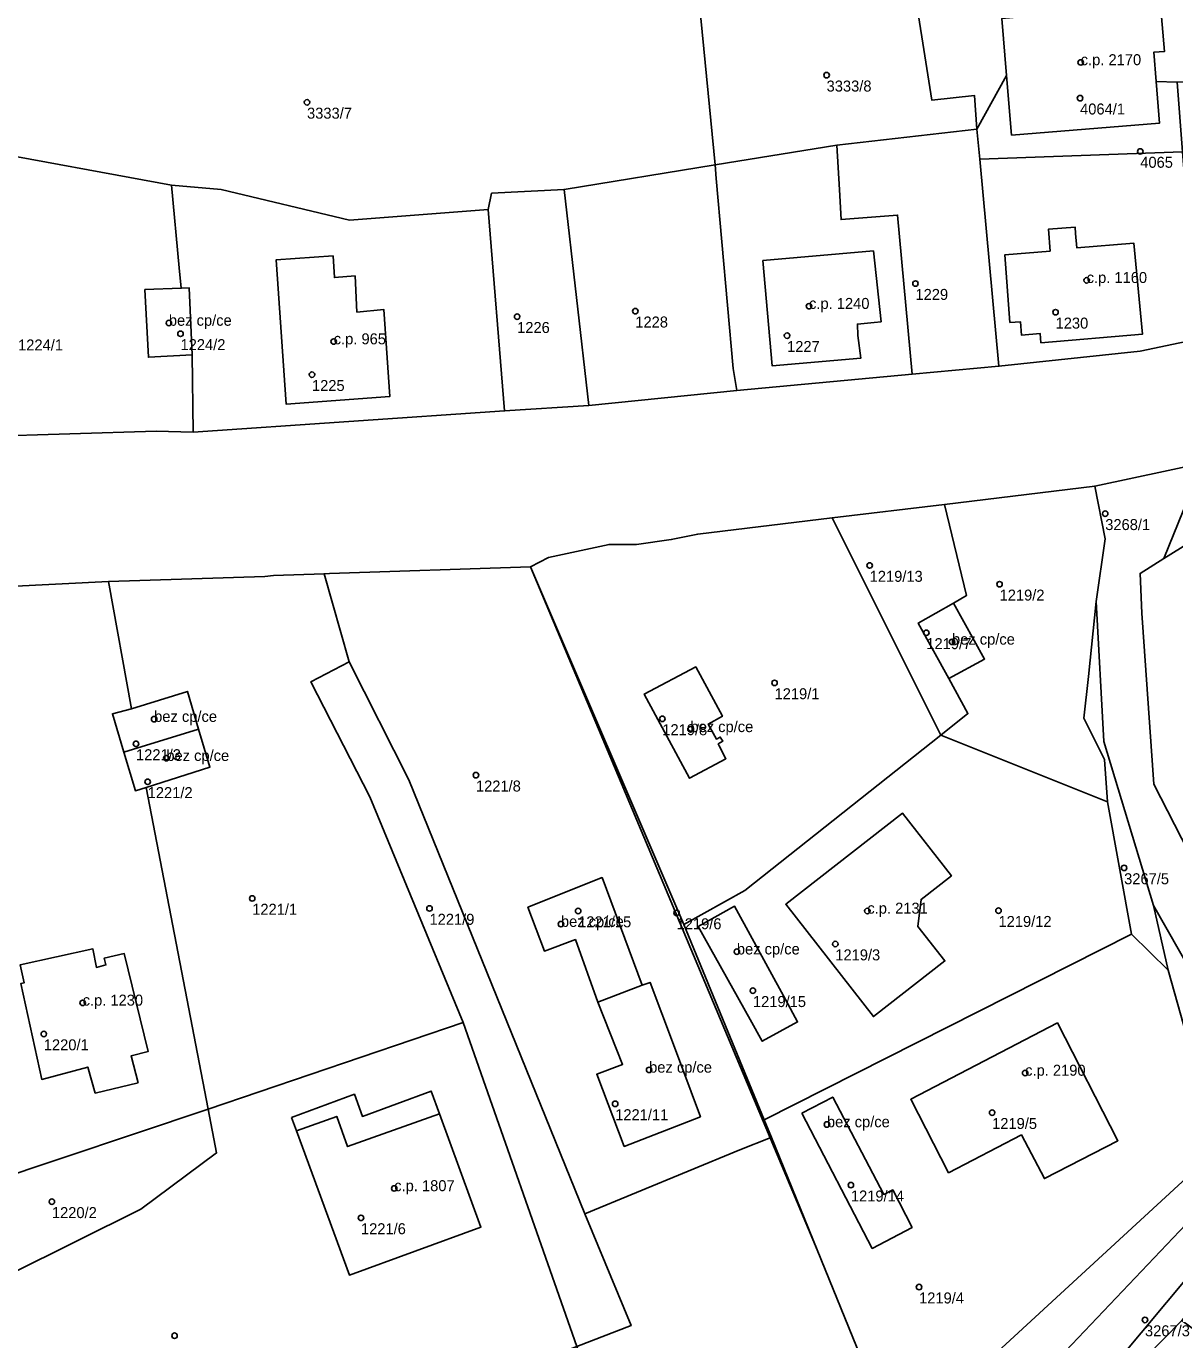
# Model space of a CAD drawing. Extents: x -878211 to -870363, y -1058464 to -1052522.
# Drawn here: x -875754.6 to -875650, y -1056338.1 to -1056218.5 of the extents above; entities that cross this region are included whole.
import ezdxf

# ---------------------------------------------------------------- set-up
doc = ezdxf.new("R2010")
doc.units = 0
for name, color, linetype in [('Definiční body', 7, 'Continuous'), ('Polygon budovy', 7, 'Continuous'), ('Polygon parcely', 7, 'Continuous')]:
    doc.layers.add(name, color=color, linetype=linetype)

msp = doc.modelspace()

# ---------------------------------------------------------------- linework, layer by layer
at = {"layer": 'Definiční body'}
for centre in [(-875658.59, -1056221.79994), (-875681.73, -1056222.95994), (-875729.04, -1056225.42994), (-875658.65, -1056225.04994), (-875653.17, -1056229.89994), (-875658.05, -1056241.62994), (-875673.64, -1056241.92994), (-875683.33, -1056243.98994), (-875709.91, -1056244.93994), (-875699.15, -1056244.43994), (-875660.88, -1056244.53994), (-875741.62, -1056245.51994), (-875740.56, -1056246.49994), (-875726.61, -1056247.20994), (-875685.33, -1056246.66994), (-875728.59, -1056250.21994), (-875656.36, -1056262.87994), (-875677.81, -1056267.58994), (-875665.98, -1056269.29994), (-875672.65, -1056273.71994), (-875670.31, -1056274.54994), (-875686.47, -1056278.27994), (-875742.96, -1056281.57994), (-875696.69, -1056281.54994), (-875694.13, -1056282.50994), (-875744.61, -1056283.82994), (-875741.85, -1056285.13994), (-875713.66, -1056286.67994), (-875743.55, -1056287.27994), (-875654.64, -1056295.11994), (-875734.03, -1056297.89994), (-875717.89, -1056298.80994), (-875666.08, -1056299.00994), (-875704.35, -1056299.03994), (-875695.39, -1056299.21994), (-875678.02, -1056299.03994), (-875705.92, -1056300.23994), (-875680.94, -1056302.04994), (-875689.9, -1056302.74994), (-875688.44, -1056306.29994), (-875749.47, -1056307.40994), (-875753.01, -1056310.23994), (-875697.89, -1056313.50994), (-875663.65, -1056313.78994), (-875700.98, -1056316.59994), (-875666.66, -1056317.39994), (-875681.7, -1056318.47994), (-875679.52, -1056323.99994), (-875721.1, -1056324.29994), (-875752.27, -1056325.50994), (-875724.13, -1056326.97994), (-875673.31, -1056333.27994), (-875652.74, -1056336.26994), (-875741.1, -1056337.70994)]:
    msp.add_circle(centre, 0.25, dxfattribs=at)
at = {"layer": 'Polygon budovy'}
for points in [[(-875665.77, -1056217.8), (-875665.34, -1056222.99), (-875664.88, -1056228.42), (-875651.43, -1056227.33), (-875651.73, -1056223.53), (-875651.94, -1056220.88), (-875650.95, -1056220.79), (-875651.32, -1056216.58), (-875654.32, -1056216.83), (-875654.42, -1056215.61), (-875660.37, -1056216.1), (-875660.26, -1056217.32)], [(-875661.37, -1056238.97), (-875665.5, -1056239.3), (-875665.04, -1056245.46), (-875664.08, -1056245.4), (-875663.97, -1056246.64), (-875662.27, -1056246.48), (-875662.21, -1056247.31), (-875652.97, -1056246.54), (-875653.76, -1056238.24), (-875658.96, -1056238.67), (-875659.06, -1056237.37), (-875659.1, -1056236.79), (-875661.53, -1056236.98)], [(-875687.55, -1056239.82), (-875686.68, -1056249.42), (-875678.61, -1056248.72), (-875678.9, -1056246.67), (-875678.92, -1056245.62), (-875677.41, -1056245.47), (-875676.77, -1056245.41), (-875677.47, -1056238.96)], [(-875726.65, -1056239.4), (-875731.85, -1056239.77), (-875730.93, -1056252.92), (-875721.51, -1056252.22), (-875722.06, -1056244.29), (-875724.49, -1056244.52), (-875724.66, -1056241.23), (-875726.54, -1056241.38)], [(-875740.49, -1056242.35), (-875743.8, -1056242.47), (-875743.48, -1056248.63), (-875739.51, -1056248.42), (-875739.77, -1056242.32)], [(-875670.18, -1056271.02), (-875673.39, -1056272.84), (-875670.61, -1056277.89), (-875667.34, -1056276.11)], [(-875691.76, -1056283.39), (-875692.5, -1056282.03), (-875691.22, -1056281.32), (-875693.64, -1056276.82), (-875698.34, -1056279.3), (-875694.21, -1056286.96), (-875690.9, -1056285.18), (-875691.52, -1056284.02), (-875691.59, -1056283.84), (-875691.18, -1056283.6), (-875691.42, -1056283.21)], [(-875745.02, -1056280.63), (-875746.76, -1056281.09), (-875745.71, -1056284.6), (-875738.91, -1056282.5), (-875739.93, -1056279.05)], [(-875745.71, -1056284.6), (-875744.66, -1056288.1), (-875743.68, -1056287.79), (-875737.88, -1056285.94), (-875738.91, -1056282.5)], [(-875674.83, -1056290.13), (-875685.45, -1056298.43), (-875677.46, -1056308.66), (-875670.96, -1056303.59), (-875673.42, -1056300.45), (-875673.12, -1056297.99), (-875670.37, -1056295.84)], [(-875702.18, -1056296), (-875708.92, -1056298.71), (-875707.43, -1056302.7), (-875704.6, -1056301.64), (-875702.56, -1056307.33), (-875698.51, -1056305.81)], [(-875687.59, -1056310.9), (-875684.37, -1056309.14), (-875685.47, -1056307.11), (-875690.12, -1056298.6), (-875693.43, -1056300.46), (-875688.69, -1056308.91)], [(-875744.41, -1056314.68), (-875745.06, -1056312.24), (-875743.49, -1056311.83), (-875745.68, -1056302.92), (-875747.52, -1056303.34), (-875747.35, -1056303.96), (-875748.21, -1056304.18), (-875748.54, -1056302.5), (-875755.17, -1056303.96), (-875754.81, -1056305.59), (-875755.11, -1056305.66), (-875753.19, -1056314.38), (-875749, -1056313.26), (-875748.33, -1056315.62)], [(-875695.68, -1056311.19), (-875697.8, -1056305.54), (-875698.51, -1056305.81), (-875702.56, -1056307.33), (-875700.31, -1056313.01), (-875702.66, -1056313.91), (-875700.15, -1056320.48), (-875693.22, -1056317.77)], [(-875660.72, -1056309.23), (-875674.07, -1056316.18), (-875670.62, -1056322.88), (-875663.99, -1056319.43), (-875661.89, -1056323.4), (-875655.21, -1056319.96)], [(-875683.99, -1056317.45), (-875677.57, -1056329.76), (-875673.94, -1056327.85), (-875675.7, -1056324.44), (-875676.52, -1056324.84), (-875681.17, -1056315.98)], [(-875725.18, -1056332.19), (-875713.2, -1056327.82), (-875716.97, -1056317.51), (-875725.34, -1056320.49), (-875726.33, -1056317.75), (-875730.01, -1056319.05)]]:
    msp.add_lwpolyline(points, close=True, dxfattribs=at)
at = {"layer": 'Polygon parcely'}
for points in [[(-875725.16, -1056236.15), (-875712.56, -1056235.19), (-875712.23, -1056233.71), (-875705.64, -1056233.36), (-875691.89, -1056231.13), (-875693.69, -1056212.47), (-875696.36, -1056212.7), (-875722.48, -1056215.76), (-875734.27, -1056214.88), (-875746.69, -1056208.31), (-875753.19, -1056192.84), (-875758.13, -1056177.67), (-875755.87, -1056195.65), (-875753.15, -1056204.3), (-875763.53, -1056214.45), (-875759.23, -1056229.71), (-875741.39, -1056232.96), (-875736.87, -1056233.37)], [(-875691.89, -1056231.13), (-875680.79, -1056229.33), (-875668.04, -1056227.87), (-875668.25, -1056224.81), (-875672.16, -1056225.23), (-875674.08, -1056212.9), (-875665.21, -1056213.09), (-875654.49, -1056214.36), (-875647.13, -1056215.85), (-875654.87, -1056210.56), (-875687.08, -1056211.89), (-875693.69, -1056212.47)], [(-875665.21, -1056213.09), (-875674.08, -1056212.9), (-875672.16, -1056225.23), (-875668.25, -1056224.81), (-875668.04, -1056227.87), (-875665.34, -1056222.99), (-875665.77, -1056217.8), (-875660.26, -1056217.32), (-875660.37, -1056216.1), (-875654.42, -1056215.61), (-875654.32, -1056216.83), (-875651.32, -1056216.58), (-875650.95, -1056220.79), (-875651.94, -1056220.88), (-875651.73, -1056223.53), (-875649.81, -1056223.61), (-875636.91, -1056223.14), (-875647.13, -1056215.85), (-875654.49, -1056214.36)], [(-875665.34, -1056222.99), (-875664.88, -1056228.42), (-875651.43, -1056227.33), (-875651.73, -1056223.53), (-875651.94, -1056220.88), (-875650.95, -1056220.79), (-875651.32, -1056216.58), (-875654.32, -1056216.83), (-875654.42, -1056215.61), (-875660.37, -1056216.1), (-875660.26, -1056217.32), (-875665.77, -1056217.8)], [(-875665.34, -1056222.99), (-875668.04, -1056227.87), (-875667.79, -1056230.61), (-875649.32, -1056229.95), (-875649.81, -1056223.61), (-875651.73, -1056223.53), (-875651.43, -1056227.33), (-875664.88, -1056228.42)], [(-875668.04, -1056227.87), (-875680.79, -1056229.33), (-875680.56, -1056233.39), (-875680.41, -1056236.11), (-875675.27, -1056235.7), (-875673.94, -1056250.18), (-875666.04, -1056249.45), (-875667.79, -1056230.61)], [(-875680.79, -1056229.33), (-875691.89, -1056231.13), (-875691.78, -1056232.37), (-875690.23, -1056249.66), (-875689.91, -1056251.66), (-875673.94, -1056250.18), (-875675.27, -1056235.7), (-875680.41, -1056236.11), (-875680.56, -1056233.39)], [(-875741.39, -1056232.96), (-875759.23, -1056229.71), (-875758.54, -1056255.86), (-875742.77, -1056255.38), (-875739.4, -1056255.45), (-875739.51, -1056248.42), (-875743.48, -1056248.63), (-875743.8, -1056242.47), (-875740.49, -1056242.35), (-875740.67, -1056240.5)], [(-875645.38, -1056246.43), (-875646.3, -1056237.25), (-875647.81, -1056237.69), (-875648.81, -1056236.55), (-875649.32, -1056229.95), (-875667.79, -1056230.61), (-875666.04, -1056249.45), (-875653.18, -1056248.09)], [(-875691.89, -1056231.13), (-875705.64, -1056233.36), (-875703.39, -1056253.02), (-875689.91, -1056251.66), (-875690.23, -1056249.66), (-875691.78, -1056232.37)], [(-875739.51, -1056248.42), (-875739.4, -1056255.45), (-875711.05, -1056253.52), (-875712.56, -1056235.19), (-875725.16, -1056236.15), (-875736.87, -1056233.37), (-875741.39, -1056232.96), (-875740.67, -1056240.5), (-875740.49, -1056242.35), (-875739.77, -1056242.32)], [(-875712.56, -1056235.19), (-875711.05, -1056253.52), (-875703.39, -1056253.02), (-875705.64, -1056233.36), (-875712.23, -1056233.71)], [(-875739.51, -1056248.42), (-875739.77, -1056242.32), (-875740.49, -1056242.35), (-875743.8, -1056242.47), (-875743.48, -1056248.63)], [(-875647.49, -1056258.27), (-875651.02, -1056266.97), (-875633.44, -1056256.06), (-875633.64, -1056255.3)], [(-875633.44, -1056256.06), (-875651.02, -1056266.97), (-875653.18, -1056268.31), (-875653.03, -1056271.94), (-875651.92, -1056287.51), (-875643.13, -1056304.67), (-875633.03, -1056304.67), (-875621.48, -1056302.6), (-875626.03, -1056285.45), (-875627.65, -1056278.13)], [(-875657.32, -1056260.37), (-875670.99, -1056262.03), (-875669, -1056270.33), (-875670.18, -1056271.02), (-875667.34, -1056276.11), (-875670.61, -1056277.89), (-875668.86, -1056281.08), (-875671.33, -1056283.03), (-875656.16, -1056289.1), (-875656.42, -1056285.26), (-875658.32, -1056281.49), (-875657.87, -1056277.71), (-875657.17, -1056270.86), (-875656.36, -1056265.18)], [(-875681.21, -1056263.26), (-875671.33, -1056283.03), (-875668.86, -1056281.08), (-875670.61, -1056277.89), (-875673.39, -1056272.84), (-875670.18, -1056271.02), (-875669, -1056270.33), (-875670.99, -1056262.03)], [(-875681.21, -1056263.26), (-875693.47, -1056264.74), (-875695.88, -1056265.24), (-875699.05, -1056265.68), (-875701.53, -1056265.67), (-875707.05, -1056266.86), (-875708.7, -1056267.72), (-875694.72, -1056300.28), (-875689.19, -1056297.18), (-875671.33, -1056283.03)], [(-875732.09, -1056268.5), (-875732.89, -1056268.59), (-875747.11, -1056269.04), (-875745.02, -1056280.63), (-875739.93, -1056279.05), (-875738.91, -1056282.5), (-875737.88, -1056285.94), (-875743.68, -1056287.79), (-875738.05, -1056317.07), (-875714.83, -1056309.2), (-875723.33, -1056288.66), (-875728.69, -1056278.17), (-875725.2, -1056276.37), (-875727.49, -1056268.34)], [(-875686.86, -1056319.7), (-875708.7, -1056267.72), (-875726.98, -1056268.32), (-875727.49, -1056268.34), (-875725.2, -1056276.37), (-875719.78, -1056287.09), (-875703.74, -1056326.61), (-875689.62, -1056320.79)], [(-875686.86, -1056319.7), (-875682.59, -1056329.88), (-875686.75, -1056319.66), (-875687.42, -1056318.06), (-875694.72, -1056300.28), (-875708.7, -1056267.72)], [(-875768.46, -1056271.25), (-875776.25, -1056272.71), (-875771.36, -1056309.08), (-875769.67, -1056318.12), (-875763.34, -1056337.52), (-875757.22, -1056335.33), (-875756.47, -1056331.18), (-875758.02, -1056323.76), (-875738.05, -1056317.07), (-875743.68, -1056287.79), (-875744.66, -1056288.1), (-875745.71, -1056284.6), (-875746.76, -1056281.09), (-875745.02, -1056280.63), (-875747.11, -1056269.04), (-875761.01, -1056269.76)], [(-875670.61, -1056277.89), (-875667.34, -1056276.11), (-875670.18, -1056271.02), (-875673.39, -1056272.84)], [(-875656.16, -1056289.1), (-875653.97, -1056301.14), (-875650.62, -1056304.44), (-875651.97, -1056298.54), (-875656.48, -1056283.62), (-875657.17, -1056270.86), (-875657.87, -1056277.71), (-875658.32, -1056281.49), (-875656.42, -1056285.26)], [(-875725.2, -1056276.37), (-875728.69, -1056278.17), (-875723.33, -1056288.66), (-875714.83, -1056309.2), (-875704.48, -1056338.69), (-875699.54, -1056336.78), (-875703.74, -1056326.61), (-875719.78, -1056287.09)], [(-875691.59, -1056283.84), (-875691.18, -1056283.6), (-875691.42, -1056283.21), (-875691.76, -1056283.39), (-875692.5, -1056282.03), (-875691.22, -1056281.32), (-875693.64, -1056276.82), (-875698.34, -1056279.3), (-875694.21, -1056286.96), (-875690.9, -1056285.18), (-875691.52, -1056284.02)], [(-875691.59, -1056283.84), (-875691.52, -1056284.02), (-875690.9, -1056285.18), (-875694.21, -1056286.96), (-875698.34, -1056279.3), (-875693.64, -1056276.82), (-875691.22, -1056281.32), (-875692.5, -1056282.03), (-875691.76, -1056283.39), (-875691.42, -1056283.21), (-875691.18, -1056283.6)], [(-875738.91, -1056282.5), (-875739.93, -1056279.05), (-875745.02, -1056280.63), (-875746.76, -1056281.09), (-875745.71, -1056284.6)], [(-875744.66, -1056288.1), (-875743.68, -1056287.79), (-875737.88, -1056285.94), (-875738.91, -1056282.5), (-875745.71, -1056284.6)], [(-875671.33, -1056283.03), (-875689.19, -1056297.18), (-875694.72, -1056300.28), (-875687.42, -1056318.06), (-875653.97, -1056301.14), (-875656.16, -1056289.1)], [(-875677.46, -1056308.66), (-875685.45, -1056298.43), (-875674.83, -1056290.13), (-875670.37, -1056295.84), (-875673.12, -1056297.99), (-875673.42, -1056300.45), (-875670.96, -1056303.59)], [(-875677.46, -1056308.66), (-875670.96, -1056303.59), (-875673.42, -1056300.45), (-875673.12, -1056297.99), (-875670.37, -1056295.84), (-875674.83, -1056290.13), (-875685.45, -1056298.43)], [(-875698.51, -1056305.81), (-875702.18, -1056296), (-875708.92, -1056298.71), (-875707.43, -1056302.7), (-875704.6, -1056301.64), (-875702.56, -1056307.33)], [(-875698.51, -1056305.81), (-875697.8, -1056305.54), (-875695.68, -1056311.19), (-875693.22, -1056317.77), (-875700.15, -1056320.48), (-875702.66, -1056313.91), (-875700.31, -1056313.01), (-875702.56, -1056307.33), (-875704.6, -1056301.64), (-875707.43, -1056302.7), (-875708.92, -1056298.71), (-875702.18, -1056296)], [(-875642.54, -1056321.47), (-875642.63, -1056314.95), (-875651.97, -1056298.54), (-875650.62, -1056304.44), (-875646.62, -1056318.65), (-875647.82, -1056322.26), (-875646.14, -1056324.55), (-875663.43, -1056342.76), (-875673.95, -1056351.87), (-875694.33, -1056369.52), (-875703.32, -1056374.74), (-875703.43, -1056377.18), (-875695.25, -1056372.67), (-875703.53, -1056381.51), (-875697.87, -1056377.14), (-875677.29, -1056358.5), (-875662.3, -1056346.67), (-875657.54, -1056342.8), (-875646.31, -1056329.33)], [(-875693.43, -1056300.46), (-875690.12, -1056298.6), (-875685.47, -1056307.11), (-875684.37, -1056309.14), (-875687.59, -1056310.9), (-875688.69, -1056308.91)], [(-875693.43, -1056300.46), (-875688.69, -1056308.91), (-875687.59, -1056310.9), (-875684.37, -1056309.14), (-875685.47, -1056307.11), (-875690.12, -1056298.6)], [(-875675.36, -1056347.63), (-875647.82, -1056322.26), (-875646.62, -1056318.65), (-875650.62, -1056304.44), (-875653.97, -1056301.14), (-875687.42, -1056318.06), (-875686.75, -1056319.66), (-875682.59, -1056329.88)], [(-875698.51, -1056305.81), (-875702.56, -1056307.33), (-875700.31, -1056313.01), (-875702.66, -1056313.91), (-875700.15, -1056320.48), (-875693.22, -1056317.77), (-875695.68, -1056311.19), (-875697.8, -1056305.54)], [(-875704.48, -1056338.69), (-875714.83, -1056309.2), (-875738.05, -1056317.07), (-875737.28, -1056321.06), (-875744.17, -1056326.18), (-875756.07, -1056332.11), (-875757.22, -1056335.33), (-875755.32, -1056341.37), (-875750.57, -1056356.47)], [(-875674.07, -1056316.18), (-875660.72, -1056309.23), (-875655.21, -1056319.96), (-875661.89, -1056323.4), (-875663.99, -1056319.43), (-875670.62, -1056322.88)], [(-875674.07, -1056316.18), (-875670.62, -1056322.88), (-875663.99, -1056319.43), (-875661.89, -1056323.4), (-875655.21, -1056319.96), (-875660.72, -1056309.23)], [(-875730.45, -1056317.85), (-875724.73, -1056315.72), (-875723.99, -1056317.75), (-875717.74, -1056315.44), (-875716.97, -1056317.51), (-875713.2, -1056327.82), (-875725.18, -1056332.19), (-875730.01, -1056319.05)], [(-875730.45, -1056317.85), (-875730.01, -1056319.05), (-875725.18, -1056332.19), (-875713.2, -1056327.82), (-875716.97, -1056317.51), (-875717.74, -1056315.44), (-875723.99, -1056317.75), (-875724.73, -1056315.72)], [(-875683.99, -1056317.45), (-875681.17, -1056315.98), (-875676.52, -1056324.84), (-875675.7, -1056324.44), (-875673.94, -1056327.85), (-875677.57, -1056329.76)], [(-875683.99, -1056317.45), (-875677.57, -1056329.76), (-875673.94, -1056327.85), (-875675.7, -1056324.44), (-875676.52, -1056324.84), (-875681.17, -1056315.98)], [(-875737.28, -1056321.06), (-875738.05, -1056317.07), (-875758.02, -1056323.76), (-875756.47, -1056331.18), (-875757.22, -1056335.33), (-875756.07, -1056332.11), (-875744.17, -1056326.18)], [(-875696.95, -1056363.01), (-875675.36, -1056347.63), (-875682.59, -1056329.88), (-875686.86, -1056319.7), (-875689.62, -1056320.79), (-875703.74, -1056326.61), (-875699.54, -1056336.78), (-875704.48, -1056338.69)], [(-875647.82, -1056322.26), (-875675.36, -1056347.63), (-875673.95, -1056351.87), (-875663.43, -1056342.76), (-875646.14, -1056324.55)], [(-875618.16, -1056359.39), (-875649.39, -1056336.33), (-875654.29, -1056341.32), (-875651.93, -1056342.98), (-875648.52, -1056339.09), (-875645.98, -1056341.31), (-875649.39, -1056345.2), (-875622.28, -1056364.78)]]:
    msp.add_lwpolyline(points, close=True, dxfattribs=at)
for points in [[(-875507, -1056214.58), (-875528.47, -1056219.85), (-875541.05, -1056223.17), (-875601.76, -1056239.12), (-875602.58, -1056239.02), (-875603.21, -1056238.75), (-875604.5, -1056237.83), (-875615.89, -1056240.16), (-875638.93, -1056245.15), (-875645.38, -1056246.43), (-875653.18, -1056248.09), (-875666.04, -1056249.45), (-875673.94, -1056250.18), (-875689.91, -1056251.66), (-875703.39, -1056253.02), (-875711.05, -1056253.52), (-875739.4, -1056255.45), (-875742.77, -1056255.38), (-875758.54, -1056255.86)], [(-875761.01, -1056269.76), (-875747.11, -1056269.04), (-875732.89, -1056268.59), (-875732.09, -1056268.5), (-875727.49, -1056268.34), (-875726.98, -1056268.32), (-875708.7, -1056267.72), (-875707.05, -1056266.86), (-875701.53, -1056265.67), (-875699.05, -1056265.68), (-875695.88, -1056265.24), (-875693.47, -1056264.74), (-875681.21, -1056263.26), (-875670.99, -1056262.03), (-875657.32, -1056260.37), (-875647.49, -1056258.27), (-875633.64, -1056255.3), (-875619.59, -1056251.97), (-875611.38, -1056250.03), (-875591.34, -1056245.14)], [(-875654.29, -1056341.32), (-875649.39, -1056336.33), (-875642.54, -1056328.24), (-875639.67, -1056321.63), (-875641.18, -1056313.35), (-875643.13, -1056304.67), (-875651.92, -1056287.51), (-875653.03, -1056271.94), (-875653.18, -1056268.31), (-875651.02, -1056266.97), (-875647.49, -1056258.27), (-875657.32, -1056260.37), (-875656.36, -1056265.18), (-875657.17, -1056270.86), (-875656.48, -1056283.62), (-875651.97, -1056298.54), (-875642.63, -1056314.95), (-875642.54, -1056321.47), (-875646.31, -1056329.33), (-875657.54, -1056342.8)]]:
    msp.add_lwpolyline(points, dxfattribs=at)

# ---------------------------------------------------------------- texts
at = {"layer": 'Definiční body'}
for s, p in [('c.p. 2170', (-875658.59, -1056222.05)), ('3333/8', (-875681.73, -1056224.449)), ('4064/1', (-875658.65, -1056226.539)), ('3333/7', (-875729.04, -1056226.919)), ('4065', (-875653.17, -1056231.389)), ('c.p. 1160', (-875658.05, -1056241.879)), ('1229', (-875673.64, -1056243.419)), ('c.p. 1240', (-875683.33, -1056244.24)), ('bez cp/ce', (-875741.62, -1056245.77)), ('1228', (-875699.15, -1056245.929)), ('1226', (-875709.91, -1056246.429)), ('1230', (-875660.88, -1056246.029)), ('1224/1', (-875755.35, -1056248.019)), ('1224/2', (-875740.56, -1056247.989)), ('c.p. 965', (-875726.61, -1056247.46)), ('1227', (-875685.33, -1056248.159)), ('1225', (-875728.59, -1056251.709)), ('3268/1', (-875656.36, -1056264.369)), ('1219/13', (-875677.81, -1056269.079)), ('1219/2', (-875665.98, -1056270.789)), ('1219/7', (-875672.65, -1056275.209)), ('bez cp/ce', (-875670.31, -1056274.8)), ('1219/1', (-875686.47, -1056279.769)), ('bez cp/ce', (-875742.96, -1056281.83)), ('1219/8', (-875696.69, -1056283.039)), ('bez cp/ce', (-875694.13, -1056282.76)), ('1221/3', (-875744.61, -1056285.319)), ('bez cp/ce', (-875741.85, -1056285.389)), ('1221/2', (-875743.55, -1056288.769)), ('1221/8', (-875713.66, -1056288.169)), ('3267/5', (-875654.64, -1056296.609)), ('1221/1', (-875734.03, -1056299.389)), ('c.p. 2131', (-875678.02, -1056299.29)), ('1221/9', (-875717.89, -1056300.299)), ('bez cp/ce', (-875705.92, -1056300.49)), ('1221/15', (-875704.35, -1056300.529)), ('1219/6', (-875695.39, -1056300.709)), ('1219/12', (-875666.08, -1056300.499)), ('bez cp/ce', (-875689.9, -1056303)), ('1219/3', (-875680.94, -1056303.539)), ('c.p. 1230', (-875749.47, -1056307.659)), ('1219/15', (-875688.44, -1056307.789)), ('1220/1', (-875753.01, -1056311.729)), ('bez cp/ce', (-875697.89, -1056313.76)), ('c.p. 2190', (-875663.65, -1056314.04)), ('1221/11', (-875700.98, -1056318.089)), ('bez cp/ce', (-875681.7, -1056318.73)), ('1219/5', (-875666.66, -1056318.889)), ('c.p. 1807', (-875721.1, -1056324.55)), ('1219/14', (-875679.52, -1056325.489)), ('1220/2', (-875752.27, -1056326.999)), ('1221/6', (-875724.13, -1056328.469)), ('1219/4', (-875673.31, -1056334.769)), ('3267/3', (-875652.74, -1056337.759))]:
    msp.add_text(s, height=0.999996, dxfattribs=at).set_placement(p)

doc.saveas('drawing.dxf')
